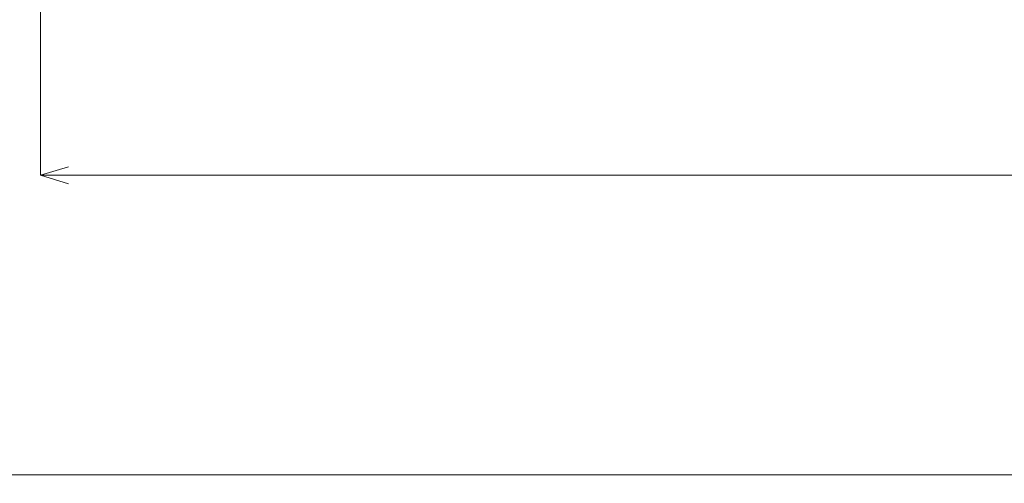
# Model space of a CAD drawing. Header units: millimetres. Extents: x -2233 to 61924, y -68080 to 6847.
# Tile 927 of 1022: x 40350 to 45611, y -2545 to -69. Entities that reach past the tile are written whole.
import ezdxf

# ---------------------------------------------------------------- set-up
doc = ezdxf.new("R2010")
doc.units = ezdxf.units.MM
doc.layers.add('COTAS_O', color=1, linetype='Continuous', lineweight=0)
doc.layers.add('COTAS_P', color=1, linetype='Continuous', lineweight=0)
doc.dimstyles.new('R19_100', dxfattribs={"dimtxt": 250, "dimasz": 150, "dimexe": 150, "dimexo": 80, "dimgap": 100, "dimtad": 1, "dimtih": 1, "dimtoh": 1, "dimdsep": 46, "dimcen": 0.09, "dimadec": 0, "dimazin": 0, "dimtfac": 1, "dimtdec": 4, "dimtofl": 0, "dimtmove": 0, "dimatfit": 3, "dimfxl": 1, "dimtolj": 1, "dimtzin": 0, "dimarcsym": 0})

# ---------------------------------------------------------------- blocks, each defined once
blk = doc.blocks.new('DIM_R27_29')
at = {"layer": 'COTAS_O'}
for p, q in [((40461.1, 0), (40461.1, -900)), ((60461.1, 0), (60461.1, -900)), ((40461.1, -900), (40611.1, -855)), ((60461.1, -900), (60311.1, -855)), ((40461.1, -900), (60461.1, -900)), ((40461.1, -900), (40611.1, -945)), ((60461.1, -900), (60311.1, -945))]:
    blk.add_line(p, q, dxfattribs=at)
blk.add_text('20000 O', height=250, dxfattribs=at).set_placement((50461.1, -800))
blk = doc.blocks.new('DIM_R27_33')
at = {"layer": 'COTAS_P'}
for p, q in [((857.9, 0), (857.9, -2500)), ((61924.1, 0), (61924.1, -2500)), ((857.9, -2500), (1007.9, -2455)), ((61924.1, -2500), (61774.1, -2455)), ((857.9, -2500), (61924.1, -2500)), ((857.9, -2500), (1007.9, -2545)), ((61924.1, -2500), (61774.1, -2545))]:
    blk.add_line(p, q, dxfattribs=at)
blk.add_text('61066.24 P', height=250, dxfattribs=at).set_placement((31391, -2400))

msp = doc.modelspace()

# ---------------------------------------------------------------- dimensions: what is measured, and where the dimension line sits
at = {"layer": 'COTAS_O'}
dim = msp.add_aligned_dim(p1=(40461.134, 0), p2=(60461.134, 0), distance=-900, text='<> O', dimstyle='R19_100', dxfattribs=at)
dim.commit()
dim.dimension.update_dxf_attribs({"geometry": 'DIM_R27_29', "text_midpoint": (50461.134, -900)})
at = {"layer": 'COTAS_P'}
dim = msp.add_aligned_dim(p1=(857.898, 0), p2=(61924.134, 0), distance=-2500, text='<> P', dimstyle='R19_100', dxfattribs=at)
dim.commit()
dim.dimension.update_dxf_attribs({"geometry": 'DIM_R27_33', "text_midpoint": (31391.016, -2500)})

doc.saveas('drawing.dxf')
